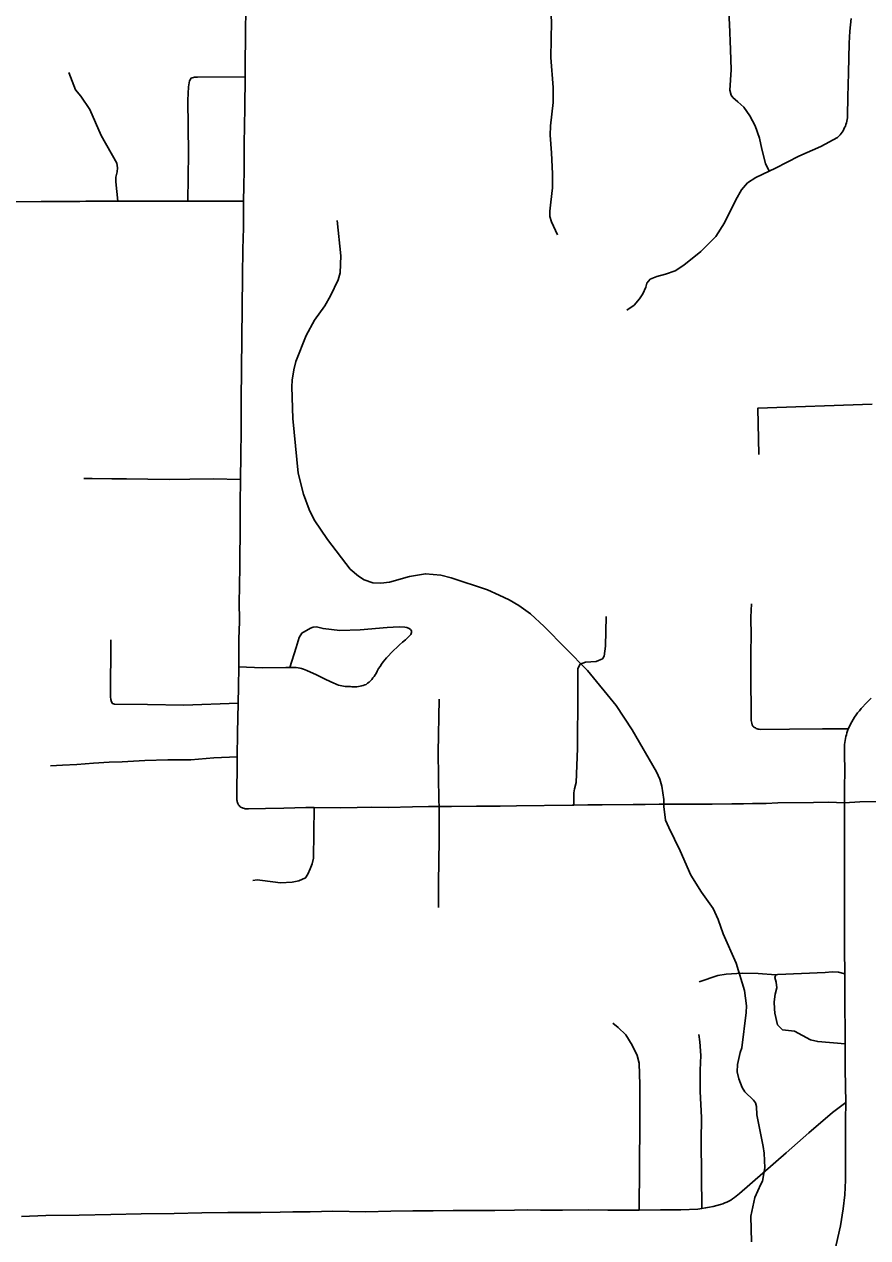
# Model space of a CAD drawing. Extents: x -19 to 366, y -4 to 359.
# Drawn here: x 153.352 to 154.399, y 180.445 to 181.952 of the extents above; entities that cross this region are included whole.
import ezdxf

# ---------------------------------------------------------------- set-up
doc = ezdxf.new("R2010")
doc.units = 0
for name, color, linetype in [('R_ROW', 7, 'Continuous'), ('R_ROW Annot', 7, 'Continuous'), ('R_Temp Easement', 7, 'Continuous'), ('Sheet Fence', 7, 'Continuous')]:
    doc.layers.add(name, color=color, linetype=linetype)

msp = doc.modelspace()

# ---------------------------------------------------------------- linework, layer by layer
at = {"layer": 'R_ROW'}
for points in [[(153.631, 181.982), (153.6298, 181.9809), (153.6287, 181.9796), (153.628, 181.9782), (153.6274, 181.9766), (153.627, 181.975), (153.627, 181.9734), (153.6266, 181.9401), (153.6262, 181.9001), (153.6261, 181.8869)], [(154.379, 181.9593), (154.3772, 181.9434), (154.3765, 181.9284), (154.3754, 181.8916), (154.3746, 181.8619), (154.3742, 181.8382), (154.3741, 181.836), (154.3738, 181.8339), (154.3734, 181.8318), (154.3729, 181.8297), (154.3723, 181.8276), (154.3716, 181.8256), (154.3707, 181.8236), (154.3698, 181.8217), (154.3688, 181.8198), (154.3676, 181.818), (154.3663, 181.8163), (154.365, 181.8146), (154.3636, 181.813), (154.362, 181.8115), (154.3412, 181.8001), (154.3139, 181.788), (154.2847, 181.7732), (154.277, 181.7696)], [(153.555, 181.7324), (153.5558, 181.792), (153.5549, 181.8577), (153.5555, 181.8743), (153.5569, 181.8818), (153.559, 181.8852), (153.5629, 181.8864), (153.5668, 181.8862), (153.6261, 181.8869)], [(153.6261, 181.8869), (153.6256, 181.8483), (153.6252, 181.8257), (153.6249, 181.8034), (153.6248, 181.771), (153.6244, 181.7508), (153.6241, 181.7324)], [(154.277, 181.7696), (154.2603, 181.7618)], [(154.2603, 181.7618), (154.2501, 181.7549), (154.2427, 181.7465), (154.2357, 181.7338), (154.2216, 181.7056), (154.2109, 181.6885), (154.1922, 181.6698), (154.1711, 181.6527), (154.1604, 181.646), (154.1483, 181.6417), (154.1373, 181.6387), (154.1293, 181.6356), (154.1252, 181.6306), (154.1236, 181.6256), (154.1199, 181.6172), (154.1159, 181.6112), (154.1092, 181.6032), (154.1001, 181.5971)], [(153.1579, 181.7299), (153.2172, 181.7307), (153.2432, 181.7309), (153.2722, 181.7314), (153.295, 181.7315), (153.3284, 181.7314), (153.3725, 181.7318)], [(153.3725, 181.7318), (153.4206, 181.7321), (153.4283, 181.7322), (153.4621, 181.7322), (153.4914, 181.7324), (153.5249, 181.7324), (153.555, 181.7324)], [(153.555, 181.7324), (153.5686, 181.7325), (153.6124, 181.7325), (153.6241, 181.7324)], [(153.6241, 181.7324), (153.624, 181.7241), (153.6238, 181.6994), (153.6233, 181.6728), (153.6228, 181.6394), (153.6223, 181.5995), (153.622, 181.5624), (153.6215, 181.5232), (153.6212, 181.4857), (153.621, 181.4468), (153.6206, 181.4171), (153.6201, 181.3865)], [(153.6201, 181.3865), (153.5869, 181.3875), (153.5571, 181.3872), (153.5315, 181.3867), (153.5053, 181.387), (153.4788, 181.3875), (153.4602, 181.3875), (153.4361, 181.3878), (153.4255, 181.3879)], [(153.6201, 181.3865), (153.6202, 181.3859), (153.6199, 181.3578), (153.6199, 181.3297), (153.6196, 181.281), (153.619, 181.2521), (153.6187, 181.2356), (153.6189, 181.2105), (153.618, 181.1884), (153.6181, 181.1542)], [(154.3752, 181.0769), (154.3432, 181.0769), (154.3022, 181.0765), (154.266, 181.0763), (154.2647, 181.0765), (154.2634, 181.0768), (154.2622, 181.0771), (154.261, 181.0776), (154.2598, 181.0782), (154.2587, 181.0789), (154.2576, 181.0796), (154.2566, 181.0805), (154.256, 181.0822), (154.2555, 181.084), (154.255, 181.0858), (154.2546, 181.0876), (154.2542, 181.1489), (154.2541, 181.1731), (154.2545, 181.192), (154.2543, 181.2157), (154.2551, 181.2321)], [(153.8253, 181.1877), (153.8319, 181.1942), (153.8328, 181.1965), (153.8326, 181.1986), (153.8314, 181.2002), (153.8298, 181.2018), (153.827, 181.2029), (153.8243, 181.2034), (153.8174, 181.2036), (153.8025, 181.2029), (153.7689, 181.1999), (153.7435, 181.1993), (153.7228, 181.2015), (153.7147, 181.2036), (153.7106, 181.2034), (153.7074, 181.2022), (153.6964, 181.196), (153.6932, 181.1903), (153.6893, 181.1781), (153.6815, 181.1534)], [(153.6172, 181.109), (153.55, 181.1064), (153.5046, 181.1073), (153.4637, 181.1076), (153.4612, 181.1087), (153.4598, 181.1104), (153.4591, 181.1134), (153.4588, 181.1168), (153.459, 181.1875)], [(153.8253, 181.1877), (153.8216, 181.1845), (153.8179, 181.1813), (153.8143, 181.178), (153.8108, 181.1747), (153.8073, 181.1713), (153.8039, 181.1678), (153.8016, 181.1653), (153.7994, 181.1628), (153.7974, 181.1601), (153.7954, 181.1574), (153.7936, 181.1546), (153.7918, 181.1518), (153.7902, 181.1488), (153.7887, 181.1458), (153.7874, 181.1439), (153.7861, 181.142), (153.7847, 181.1402), (153.7832, 181.1385), (153.7816, 181.1368), (153.78, 181.1352), (153.7782, 181.1337), (153.7764, 181.1323), (153.7745, 181.1316), (153.7726, 181.1309), (153.7707, 181.1304), (153.7687, 181.13), (153.7667, 181.1296), (153.7647, 181.1294), (153.7627, 181.1293), (153.7607, 181.1293), (153.7587, 181.1294), (153.7567, 181.1296), (153.7546, 181.1295), (153.7525, 181.1295), (153.7504, 181.1297), (153.7483, 181.1299), (153.7462, 181.1303), (153.7441, 181.1308), (153.7421, 181.1314), (153.7401, 181.1321), (153.7382, 181.133), (153.7363, 181.1339), (153.7264, 181.1383), (153.7145, 181.1443), (153.7027, 181.1494), (153.7006, 181.1504), (153.6985, 181.1512), (153.6962, 181.1519), (153.694, 181.1525), (153.6917, 181.1529), (153.6894, 181.1532), (153.6871, 181.1534), (153.6847, 181.1534), (153.6765, 181.1533), (153.6471, 181.1527), (153.6181, 181.1542)], [(153.6181, 181.1542), (153.6176, 181.1291), (153.6172, 181.109)], [(153.6172, 181.109), (153.6166, 181.0721), (153.6159, 181.0422)], [(154.4035, 181.115), (154.3985, 181.1098), (154.3912, 181.1021), (154.389, 181.0996), (154.3869, 181.097), (154.3849, 181.0944), (154.383, 181.0916), (154.3812, 181.0888), (154.3796, 181.0859), (154.378, 181.083), (154.3766, 181.08), (154.3752, 181.0769)], [(154.3752, 181.0769), (154.3743, 181.0746), (154.3736, 181.0722), (154.3729, 181.0698), (154.3723, 181.0674), (154.3718, 181.065), (154.3713, 181.0625), (154.371, 181.06), (154.3707, 181.0575), (154.3707, 181.0512), (154.3707, 181.0449), (154.3707, 181.0386), (154.3708, 181.0323), (154.3708, 181.0205), (154.3707, 181.0088), (154.3706, 180.9852)], [(153.6159, 181.0422), (153.587, 181.0411), (153.5586, 181.0384), (153.5298, 181.0385), (153.5013, 181.0376), (153.4731, 181.036), (153.4572, 181.0356), (153.4378, 181.0346), (153.4171, 181.0328), (153.3991, 181.0318), (153.3844, 181.031)], [(153.6159, 181.0422), (153.616, 181.0228), (153.6156, 181.0077), (153.6156, 180.989), (153.6157, 180.9885), (153.6159, 180.9875), (153.6161, 180.9865), (153.6165, 180.9854), (153.6169, 180.9845), (153.6173, 180.9836), (153.6179, 180.9827), (153.6185, 180.9819), (153.6192, 180.981), (153.6197, 180.9805), (153.6203, 180.9799), (153.6214, 180.9793), (153.6226, 180.9788), (153.6237, 180.9784), (153.625, 180.9781), (153.6262, 180.9779), (153.6275, 180.9777), (153.6287, 180.9777), (153.63, 180.9777), (153.6514, 180.9781), (153.6742, 180.9787), (153.7016, 180.9792), (153.7117, 180.9792)], [(153.963, 180.9813), (154.0321, 180.9823), (154.0343, 180.9823)], [(154.0343, 180.9823), (154.0517, 180.9828), (154.0694, 180.9828), (154.1082, 180.983), (154.1231, 180.9832), (154.1405, 180.9835), (154.1601, 180.9833), (154.1824, 180.9833), (154.206, 180.9836), (154.2306, 180.9838), (154.245, 180.9841), (154.2564, 180.9842), (154.2731, 180.9845), (154.2878, 180.985), (154.3322, 180.9855), (154.3508, 180.9858), (154.3706, 180.9852)], [(154.3706, 180.9852), (154.3704, 180.9601), (154.3705, 180.9201), (154.3705, 180.8417), (154.3706, 180.8031), (154.3708, 180.7729)], [(154.3706, 180.9852), (154.3895, 180.9865), (154.4783, 180.9868), (154.5131, 180.9865), (154.5386, 180.9869), (154.5634, 180.9862), (154.5931, 180.9862), (154.6256, 180.9856), (154.6745, 180.9852), (154.7151, 180.9856), (154.7604, 180.9876), (154.8258, 180.9911), (154.863, 180.9917), (154.8769, 180.9907), (154.8858, 180.9893), (154.8925, 180.9854), (154.8965, 180.9815)], [(153.7117, 180.9792), (153.7108, 180.9165), (153.7093, 180.9092), (153.7069, 180.9032), (153.704, 180.8965), (153.701, 180.892), (153.6928, 180.8884), (153.6843, 180.8867), (153.6699, 180.8859), (153.6477, 180.8885), (153.6408, 180.8896), (153.6355, 180.8889)], [(153.7117, 180.9792), (153.744, 180.9791), (153.7651, 180.9793), (153.7835, 180.9797), (153.8036, 180.9794), (153.834, 180.98), (153.8537, 180.9805), (153.867, 180.9805)], [(153.867, 180.9805), (153.8672, 180.9692), (153.867, 180.9386), (153.8662, 180.8864), (153.866, 180.8552)], [(153.867, 180.9805), (153.8822, 180.9805), (153.9134, 180.9809), (153.9427, 180.9812), (153.963, 180.9813)], [(154.3708, 180.7729), (154.3708, 180.7488), (154.3712, 180.6859)], [(154.3712, 180.6859), (154.3715, 180.654), (154.3722, 180.6132)], [(154.3722, 180.6132), (154.3558, 180.6006), (154.3264, 180.5754), (154.2981, 180.5503), (154.2401, 180.5001), (154.2381, 180.4982), (154.236, 180.4965), (154.2338, 180.4949), (154.2315, 180.4933), (154.2292, 180.4919), (154.2268, 180.4906), (154.2243, 180.4893), (154.2218, 180.4883), (154.2193, 180.4873), (154.2167, 180.4864), (154.2121, 180.4851), (154.2074, 180.4839), (154.2027, 180.4829), (154.198, 180.482), (154.1933, 180.4812)], [(154.3722, 180.6132), (154.3717, 180.5916), (154.3717, 180.5664), (154.3718, 180.5558), (154.3718, 180.5437), (154.3718, 180.5296), (154.3716, 180.5166), (154.3709, 180.4984)], [(154.3709, 180.4984), (154.369, 180.4808), (154.3654, 180.4597), (154.3604, 180.4363), (154.3558, 180.4151), (154.3519, 180.3962), (154.35, 180.3799)], [(154.1155, 180.4793), (154.0893, 180.4793), (154.0764, 180.4793), (154.0522, 180.4797), (154.0204, 180.4794), (153.9931, 180.4795), (153.9765, 180.4796), (153.9608, 180.4795), (153.9361, 180.479), (153.9089, 180.4789), (153.8843, 180.4788), (153.8597, 180.4785), (153.8343, 180.4784), (153.8071, 180.478), (153.7761, 180.4774), (153.7349, 180.4779), (153.7066, 180.4772), (153.6851, 180.4773), (153.6694, 180.477), (153.6457, 180.4765), (153.6043, 180.4763), (153.572, 180.4758), (153.5377, 180.4753), (153.497, 180.4746), (153.4592, 180.4739), (153.4197, 180.4731), (153.3783, 180.4725), (153.3481, 180.4716)], [(154.1933, 180.4812), (154.1885, 180.4805), (154.1671, 180.4796), (154.1418, 180.4798), (154.1155, 180.4793)]]:
    msp.add_lwpolyline(points, dxfattribs=at)
at = {"layer": 'R_ROW Annot'}
for points in [[(154.0045, 181.9877), (154.0064, 181.9556), (154.0058, 181.9106), (154.0087, 181.8734), (154.0087, 181.8548), (154.0054, 181.8258), (154.0051, 181.8144), (154.0064, 181.7922), (154.008, 181.7661), (154.0077, 181.7489), (154.0058, 181.7309), (154.0045, 181.7198), (154.0045, 181.7133), (154.0064, 181.7068), (154.0139, 181.6905)], [(154.277, 181.7696), (154.2726, 181.7792), (154.2679, 181.7971), (154.2649, 181.8106), (154.2596, 181.826), (154.2529, 181.8384), (154.2455, 181.8489), (154.238, 181.8556), (154.2318, 181.8611), (154.2298, 181.8638), (154.2282, 181.8701), (154.2297, 181.8954), (154.2291, 181.9207), (154.2276, 181.9523), (154.227, 181.9665), (154.2288, 181.9767), (154.231, 181.9895)], [(153.4071, 181.8921), (153.4151, 181.8707), (153.4218, 181.8626), (153.4331, 181.846), (153.4471, 181.814), (153.4665, 181.7796), (153.4675, 181.7739), (153.4672, 181.7687), (153.4654, 181.7623), (153.4654, 181.7563), (153.4679, 181.7322)], [(154.405, 181.4804), (154.263, 181.4754), (154.2643, 181.4178)], [(154.0743, 181.2164), (154.0735, 181.1796), (154.0721, 181.1671), (154.0699, 181.1638), (154.062, 181.1606), (154.0488, 181.16), (154.0423, 181.1575), (154.0393, 181.152), (154.0394, 181.1223), (154.0388, 181.0526), (154.0371, 181.0103), (154.035, 181.0025), (154.0343, 180.9977), (154.0343, 180.9823)], [(153.867, 180.9805), (153.8667, 180.9882), (153.8659, 181.0477), (153.8672, 181.1137)], [(154.2852, 180.7714), (154.2631, 180.7732), (154.2435, 180.7738), (154.2237, 180.7724), (154.2131, 180.7708), (154.19, 180.763)], [(154.3712, 180.6859), (154.3373, 180.6887), (154.3282, 180.6909), (154.3086, 180.7017), (154.2934, 180.7034), (154.2873, 180.7096), (154.284, 180.7241), (154.2836, 180.7294), (154.2833, 180.7381), (154.2843, 180.7475), (154.2865, 180.7555), (154.2858, 180.7626), (154.284, 180.7682), (154.2852, 180.7714)], [(154.2852, 180.7714), (154.2876, 180.772), (154.3466, 180.7746), (154.3554, 180.7753), (154.3629, 180.7747), (154.3708, 180.7729)], [(154.1155, 180.4793), (154.1165, 180.5877), (154.1163, 180.6349), (154.1155, 180.6617), (154.1132, 180.6714), (154.1069, 180.6842), (154.0991, 180.697), (154.0893, 180.7062), (154.0829, 180.7115)], [(154.1933, 180.4812), (154.1924, 180.565), (154.1928, 180.5943), (154.1912, 180.6267), (154.1914, 180.6532), (154.1921, 180.6715), (154.191, 180.6882), (154.1897, 180.6976)]]:
    msp.add_lwpolyline(points, dxfattribs=at)
at = {"layer": 'R_Temp Easement'}
for points in [[(153.9417, 181.2432), (153.927, 181.2497), (153.8821, 181.2647), (153.869, 181.2679), (153.85, 181.2696), (153.8302, 181.2662), (153.8055, 181.2592), (153.7945, 181.258), (153.7847, 181.2584), (153.774, 181.262), (153.7668, 181.2665), (153.7566, 181.2754), (153.7283, 181.3121), (153.7116, 181.3366), (153.7057, 181.3496), (153.6987, 181.3683), (153.692, 181.3947), (153.6853, 181.4626), (153.6842, 181.5016), (153.6845, 181.51), (153.6863, 181.5229), (153.689, 181.5332), (153.7017, 181.5653), (153.7123, 181.5845), (153.7249, 181.6025), (153.7321, 181.6146), (153.7416, 181.6347), (153.7439, 181.6435), (153.7448, 181.6645), (153.7403, 181.7085)], [(154.2551, 180.44), (154.2542, 180.4718), (154.2591, 180.4951), (154.2668, 180.5115), (154.2688, 180.5155), (154.2717, 180.5319), (154.2708, 180.5499), (154.2697, 180.5584), (154.2616, 180.5978), (154.2613, 180.6082), (154.2601, 180.6124), (154.2575, 180.6159), (154.2466, 180.6263), (154.2433, 180.6318), (154.2393, 180.6425), (154.2374, 180.651), (154.2375, 180.66), (154.2408, 180.675), (154.243, 180.6811), (154.2486, 180.7247), (154.249, 180.7332), (154.2463, 180.7521), (154.236, 180.7859), (154.22, 180.8226), (154.2135, 180.8402), (154.2072, 180.8539), (154.193, 180.8742), (154.1796, 180.8954), (154.1665, 180.9257), (154.1522, 180.9545), (154.1481, 180.9637), (154.1461, 180.9807), (154.1461, 180.9893), (154.1435, 181.0059), (154.1411, 181.0146), (154.1372, 181.0238), (154.1067, 181.0757), (154.0871, 181.1061), (154.0511, 181.1495), (153.9975, 181.2041), (153.9806, 181.2197), (153.9658, 181.2301), (153.9538, 181.2373), (153.9417, 181.2432)]]:
    msp.add_lwpolyline(points, dxfattribs=at)
at = {"layer": 'Sheet Fence'}
for points in [[(154.1159, 1.8709), (153.9063, 10.4874), (153.696, 19.1041), (153.485, 27.7209), (153.2733, 36.3378), (153.0608, 44.9549), (152.8476, 53.5721), (152.6337, 62.1894), (152.419, 70.8069), (152.2036, 79.4245), (151.9875, 88.0422), (151.7707, 96.6601), (151.5531, 105.2782), (151.3348, 113.8963), (151.1158, 122.5147), (150.8961, 131.1331), (150.6757, 139.7517), (150.4545, 148.3704), (150.2326, 156.9893), (150.0101, 165.6083), (149.7867, 174.2275), (149.5627, 182.8468), (149.338, 191.4662), (149.1125, 200.0858), (148.8864, 208.7055), (148.6595, 217.3254), (148.4319, 225.9454), (148.2037, 234.5655), (147.9747, 243.1858), (147.745, 251.8063), (147.5146, 260.4269), (147.2835, 269.0476), (147.0517, 277.6685), (146.8191, 286.2895), (146.5859, 294.9106), (146.352, 303.5319), (146.1174, 312.1534), (145.8821, 320.775), (145.6461, 329.3967), (145.4094, 338.0186), (145.172, 346.6406)], [(0, 180.8999), (7.1228, 180.9044), (14.2457, 180.9176), (21.3685, 180.9397), (28.4912, 180.9706), (35.614, 181.0103), (42.7366, 181.0589), (49.8592, 181.1163), (56.9818, 181.1825), (64.1042, 181.2575), (71.2266, 181.3414), (78.3488, 181.4341), (85.4709, 181.5357), (92.5929, 181.646), (99.7147, 181.7652), (106.8364, 181.8933), (113.9579, 182.0301), (121.0793, 182.1758), (128.2005, 182.3303), (135.3214, 182.4936), (142.4422, 182.6658), (149.5627, 182.8468), (156.683, 183.0366), (163.8031, 183.2352), (170.9229, 183.4427), (178.0425, 183.659), (185.1617, 183.8841), (192.2807, 184.1181), (199.3994, 184.3608), (206.5178, 184.6124), (213.6359, 184.8728), (220.7537, 185.1421), (227.8711, 185.4201), (234.9881, 185.707), (242.1048, 186.0027), (249.2212, 186.3073), (256.3371, 186.6206), (263.4526, 186.9428), (270.5678, 187.2738), (277.6825, 187.6136), (284.7968, 187.9622), (291.9107, 188.3197), (299.0241, 188.6859), (306.1371, 189.061), (313.2495, 189.4449), (320.3615, 189.8377), (327.4731, 190.2392), (334.5841, 190.6495), (341.6946, 191.0687)], [(0, 172.2839), (7.1335, 172.2883), (14.267, 172.3015), (21.4005, 172.3236), (28.5339, 172.3544), (35.6673, 172.3941), (42.8006, 172.4426), (49.9339, 172.4999), (57.0671, 172.566), (64.2002, 172.6409), (71.3332, 172.7246), (78.4661, 172.8172), (85.5989, 172.9186), (92.7315, 173.0287), (99.8641, 173.1477), (106.9964, 173.2755), (114.1286, 173.4122), (121.2606, 173.5576), (128.3925, 173.7119), (135.5241, 173.8749), (142.6555, 174.0468), (149.7867, 174.2275), (156.9177, 174.417), (164.0485, 174.6153), (171.179, 174.8224), (178.3092, 175.0383), (185.4392, 175.2631), (192.5688, 175.4966), (199.6982, 175.739), (206.8273, 175.9902), (213.9561, 176.2502), (221.0845, 176.5189), (228.2126, 176.7965), (235.3404, 177.083), (242.4677, 177.3782), (249.5948, 177.6822), (256.7214, 177.995), (263.8476, 178.3167), (270.9735, 178.6471), (278.0989, 178.9863), (285.2239, 179.3344), (292.3485, 179.6912), (299.4726, 180.0569), (306.5963, 180.4314), (313.7195, 180.8146), (320.8422, 181.2067), (327.9644, 181.6076), (335.0862, 182.0172), (342.2074, 182.4357)]]:
    msp.add_spline(points, degree=3, dxfattribs=at)

doc.saveas('drawing.dxf')
